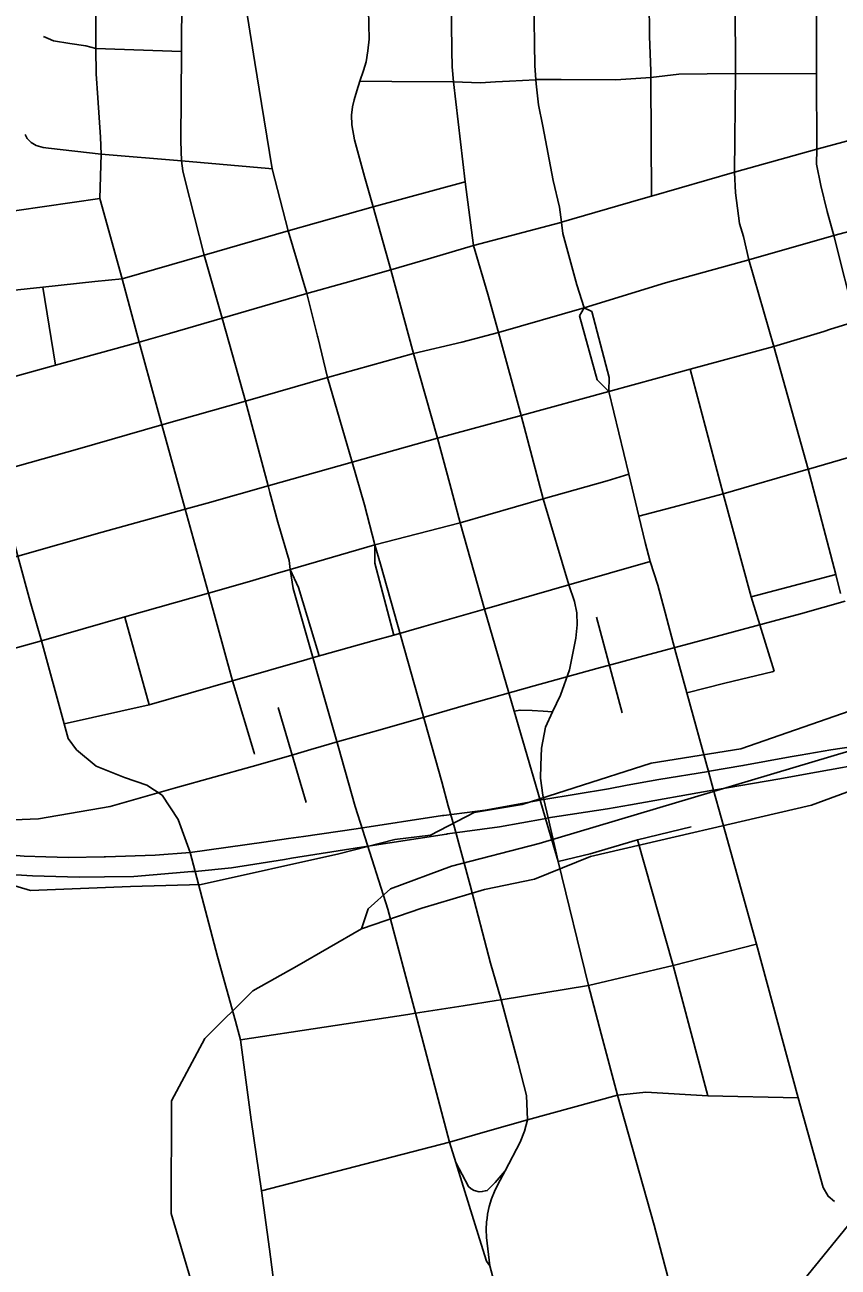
# Model space of a CAD drawing. Extents: x -1403959 to 81668, y -1400582 to 11018.
# Drawn here: x 7130 to 7189.7, y 8170.7 to 8261.8 of the extents above; entities that cross this region are included whole.
import ezdxf

# ---------------------------------------------------------------- set-up
doc = ezdxf.new("R2010")
doc.units = 0
for name, color, linetype in [('tdCiSectNmbr', 7, 'Continuous'), ('tdCiSectTwpRng', 7, 'Continuous'), ('tdCoSecRteBand', 7, 'Continuous'), ('tdCoSurfBitum', 7, 'Continuous')]:
    doc.layers.add(name, color=color, linetype=linetype)

msp = doc.modelspace()

# ---------------------------------------------------------------- linework, layer by layer
at = {"layer": 'tdCiSectNmbr'}
for points in [[(7188.073, 8258.233), (7188.066, 8263.692), (7188.031, 8270.886), (7187.965, 8283.063), (7188.18, 8284.655), (7188.571, 8286.328), (7189.419, 8288.697), (7190.288, 8291.262), (7190.577, 8295.264)], [(7142.191, 8266.796), (7142.135, 8266.565), (7142.026, 8266.122), (7141.784, 8265.073), (7141.533, 8264.025), (7141.488, 8259.878)], [(7146.887, 8259.064), (7146.346, 8262.444), (7146.082, 8264.283)], [(7162.293, 8250.311), (7161.457, 8257.641), (7161.358, 8258.748), (7161.334, 8259.956), (7161.274, 8263.92), (7161.274, 8263.92)], [(7182.118, 8263.692), (7182.129, 8258.258)], [(7141.488, 8259.878), (7141.458, 8253.285), (7141.49, 8251.853)], [(7147.371, 8256.06), (7146.887, 8259.064)], [(7182.129, 8258.258), (7182.07, 8251.026), (7182.07, 8251.026)], [(7188.085, 8252.701), (7188.073, 8258.233)], [(7148.154, 8251.268), (7147.371, 8256.06)], [(7188.085, 8252.701), (7193.447, 8254.159)], [(7182.07, 8251.026), (7188.085, 8252.701)], [(7189.338, 8246.368), (7188.854, 8248.143), (7188.397, 8250.033), (7188.071, 8251.62), (7188.085, 8252.701)], [(7141.49, 8251.853), (7141.601, 8251.124), (7141.745, 8250.502), (7143.163, 8244.939)], [(7150.703, 8242.119), (7150.702, 8242.124), (7149.329, 8246.729), (7148.154, 8251.268)], [(7182.07, 8251.026), (7175.964, 8249.272), (7175.192, 8249.047), (7169.367, 8247.35), (7169.313, 8247.335), (7162.917, 8245.635), (7159.798, 8244.705)], [(7182.07, 8251.026), (7182.137, 8249.512), (7182.284, 8248.388), (7182.431, 8247.252), (7182.724, 8246.299), (7183.104, 8244.599)], [(7189.338, 8246.368), (7192.743, 8247.281), (7205.466, 8250.603)], [(7162.917, 8245.635), (7162.293, 8250.311), (7162.293, 8250.311)], [(7183.104, 8244.599), (7189.338, 8246.368)], [(7195.041, 8225.249), (7193.489, 8230.951), (7190.932, 8240.058), (7189.338, 8246.368)], [(7168.015, 8227.064), (7166.409, 8233.177), (7164.757, 8239.262), (7163.973, 8242.067), (7162.917, 8245.635), (7162.917, 8245.635)], [(7143.163, 8244.939), (7144.482, 8240.308)], [(7159.798, 8244.705), (7156.861, 8243.857)], [(7164.757, 8239.262), (7171.043, 8241.08), (7176.988, 8242.907), (7183.104, 8244.599)], [(7183.104, 8244.599), (7184.936, 8238.232)], [(7156.861, 8243.857), (7153.496, 8242.91), (7150.702, 8242.124), (7150.526, 8242.072)], [(7156.861, 8243.857), (7158.517, 8237.728), (7160.276, 8231.504), (7161.174, 8228.166)], [(7150.526, 8242.072), (7147.998, 8241.332)], [(7151.504, 8238.913), (7151.483, 8239.003), (7150.703, 8242.119)], [(7147.998, 8241.332), (7144.482, 8240.308)], [(7144.482, 8240.308), (7140.631, 8239.176), (7138.398, 8238.554), (7132.25, 8236.866), (7126.071, 8235.147), (7119.927, 8233.376), (7112.713, 8231.337), (7104.111, 8228.84), (7098.075, 8227.209), (7097.98, 8227.184), (7095, 8226.327), (7091.91, 8225.48), (7086.059, 8223.869)], [(7144.482, 8240.308), (7145.229, 8237.619), (7146.188, 8234.228), (7147.851, 8228.006), (7147.979, 8227.523)], [(7155.69, 8223.682), (7154.913, 8226.62), (7154.021, 8229.759), (7152.213, 8235.949), (7151.504, 8238.913)], [(7162.056, 8238.558), (7164.757, 8239.262)], [(7146.188, 8234.228), (7152.213, 8235.949), (7158.517, 8237.728), (7162.056, 8238.558)], [(7184.936, 8238.232), (7187.456, 8229.232)], [(7093.622, 8219.233), (7099.731, 8221.052), (7099.771, 8221.063), (7105.807, 8222.788), (7105.835, 8222.796), (7114.221, 8225.176), (7121.472, 8227.2), (7127.856, 8229.014), (7133.875, 8230.706), (7140.056, 8232.49), (7146.188, 8234.228)], [(7187.456, 8229.232), (7189.479, 8221.498), (7189.841, 8220.115)], [(7161.174, 8228.166), (7161.174, 8228.166), (7161.934, 8225.303)], [(7147.979, 8227.523), (7148.561, 8225.34)], [(7169.916, 8220.747), (7168.015, 8227.064)], [(7148.561, 8225.34), (7149.403, 8222.535), (7149.466, 8221.87)], [(7161.934, 8225.303), (7163.723, 8218.955)], [(7157.064, 8217.051), (7155.678, 8222.341), (7155.69, 8223.682)], [(7156.103, 8222.259), (7155.69, 8223.682)], [(7164.156, 8192.999), (7162.679, 8198.723), (7161.52, 8202.945), (7161.052, 8204.538), (7160.589, 8206.291), (7156.103, 8222.259)], [(7149.466, 8221.87), (7149.466, 8221.868), (7149.677, 8220.478)], [(7149.466, 8221.868), (7150.08, 8220.55), (7151.602, 8215.53)], [(7149.677, 8220.478), (7152.982, 8208.905), (7154.246, 8204.497), (7154.809, 8202.729), (7156.623, 8196.952)], [(7169.129, 8200.46), (7168.389, 8203.645), (7168.074, 8205.002), (7168.002, 8205.311), (7167.835, 8206.561), (7167.853, 8207.531), (7167.909, 8208.762), (7168.207, 8210.315), (7168.711, 8211.443), (7169.304, 8212.644), (7169.966, 8214.504), (7170.432, 8216.839), (7170.522, 8217.81), (7170.504, 8218.69), (7170.325, 8219.535), (7169.916, 8220.747)], [(7163.723, 8218.955), (7165.906, 8211.485), (7167.813, 8204.96)], [(7192.89, 8209.198), (7192.793, 8209.184), (7189.129, 8208.644), (7186.866, 8208.255)], [(7186.866, 8208.255), (7186.132, 8208.128), (7182.672, 8207.487), (7180.22, 8207.08)], [(7187.116, 8206.833), (7193.098, 8207.917)], [(7180.22, 8207.08), (7180.145, 8207.068), (7176.498, 8206.467), (7174.184, 8206.045)], [(7180.461, 8205.675), (7180.524, 8205.686), (7185.385, 8206.519), (7187.116, 8206.833)], [(7174.184, 8206.045), (7172.806, 8205.794), (7168.074, 8205.002), (7167.86, 8204.967)], [(7167.86, 8204.967), (7167.813, 8204.96), (7163.762, 8204.216), (7160.747, 8203.83)], [(7171.346, 8191.362), (7171.346, 8191.362), (7169.129, 8200.46), (7168.206, 8203.615), (7167.813, 8204.96)], [(7174.442, 8204.611), (7180.461, 8205.675)], [(7168.091, 8203.594), (7168.206, 8203.615), (7168.389, 8203.645), (7172.743, 8204.311), (7174.442, 8204.611)], [(7160.747, 8203.83), (7160.649, 8203.817), (7154.308, 8202.844), (7150.447, 8202.291), (7149.354, 8202.133)], [(7160.94, 8202.467), (7161.01, 8202.478), (7164.824, 8203.007), (7168.091, 8203.594)], [(7149.571, 8200.691), (7154.707, 8201.495), (7160.94, 8202.467)], [(7135.831, 8200.786), (7133.22, 8200.745), (7131.548, 8200.798), (7129.949, 8200.84), (7128.14, 8200.987), (7126.152, 8201.166), (7124.354, 8201.376), (7122.692, 8201.624)], [(7149.354, 8202.133), (7147.544, 8201.871), (7142.131, 8201.117)], [(7142.131, 8201.117), (7139.572, 8200.924), (7135.933, 8200.787), (7135.831, 8200.786)], [(7142.267, 8199.71), (7142.51, 8199.73), (7145.178, 8199.988), (7149.048, 8200.609), (7149.571, 8200.691)], [(7122.486, 8200.17), (7125.595, 8199.757), (7128.108, 8199.546), (7130.559, 8199.41), (7133.988, 8199.315), (7135.85, 8199.335)], [(7135.85, 8199.335), (7137.995, 8199.357), (7142.267, 8199.71)], [(7156.623, 8196.952), (7156.623, 8196.952), (7158.668, 8189.316)], [(7164.934, 8190.312), (7164.156, 8192.999)], [(7172.289, 8187.813), (7171.346, 8191.362)], [(7166.871, 8181.504), (7166.792, 8183.289), (7166.197, 8185.648), (7164.934, 8190.312)], [(7158.668, 8189.316), (7158.668, 8189.316), (7161.158, 8179.871)], [(7178.635, 8164.24), (7178.179, 8166.187), (7176.158, 8173.772), (7173.488, 8183.305), (7172.289, 8187.813)], [(7163.907, 8174.269), (7163.949, 8174.594), (7164.069, 8175.154), (7164.235, 8175.701), (7164.446, 8176.234), (7164.699, 8176.747), (7165.237, 8177.759), (7166.35, 8179.854), (7166.662, 8180.666), (7166.871, 8181.504)], [(7161.158, 8179.871), (7161.618, 8178.384), (7163.478, 8172.38), (7163.881, 8171.131), (7164.115, 8170.789)], [(7164.115, 8170.789), (7163.87, 8172.882), (7163.849, 8173.454), (7163.875, 8174.026), (7163.907, 8174.269)], [(7167.08, 8159.915), (7166.503, 8161.825), (7164.881, 8167.924), (7164.115, 8170.789)]]:
    msp.add_lwpolyline(points, dxfattribs=at)
at = {"layer": 'tdCiSectTwpRng'}
for points in [[(7135.219, 8260.097), (7135.225, 8264.742), (7135.259, 8265.687), (7135.202, 8266.16), (7135.132, 8266.506), (7134.964, 8266.879), (7134.224, 8267.771), (7131.364, 8270.671), (7130.868, 8271.097), (7130.428, 8271.324), (7130.016, 8271.494), (7129.562, 8271.608), (7128.725, 8271.667), (7128.635, 8271.667)], [(7167.499, 8257.811), (7167.426, 8258.821), (7167.348, 8263.787), (7167.32, 8265.536), (7167.312, 8271.097), (7167.312, 8271.098)], [(7155.186, 8264.022), (7155.253, 8260.77), (7155.177, 8259.933), (7155.038, 8259.11), (7154.848, 8258.477), (7154.57, 8257.691)], [(7175.822, 8260.989), (7175.791, 8263.677)], [(7131.38, 8260.976), (7131.709, 8260.82), (7132.106, 8260.665), (7133.321, 8260.472), (7134.492, 8260.284), (7135.219, 8260.097), (7141.488, 8259.878)], [(7175.929, 8257.873), (7175.928, 8257.97), (7175.912, 8258.436), (7175.822, 8260.989)], [(7135.356, 8256.487), (7135.249, 8258.238), (7135.219, 8260.073)], [(7164.53, 8257.646), (7165.548, 8257.701), (7167.475, 8257.808)], [(7167.475, 8257.808), (7167.499, 8257.81), (7169.336, 8257.816), (7173.354, 8257.802), (7175.928, 8257.97), (7177.977, 8258.219), (7182.129, 8258.258)], [(7169.368, 8247.342), (7169.367, 8247.35), (7169.224, 8248.461), (7168.765, 8250.403), (7167.99, 8254.392), (7167.684, 8255.97), (7167.521, 8257.501), (7167.499, 8257.81), (7167.499, 8257.811)], [(7175.964, 8249.272), (7175.929, 8257.839), (7175.929, 8257.873)], [(7182.129, 8258.258), (7188.073, 8258.233)], [(7154.57, 8257.691), (7154.356, 8256.986), (7154.166, 8256.34), (7154.053, 8255.808), (7153.977, 8255.203), (7154.002, 8254.507), (7154.179, 8253.392), (7154.913, 8250.7), (7155.549, 8248.478), (7156.861, 8243.857)], [(7154.57, 8257.691), (7156.921, 8257.672), (7161.457, 8257.641)], [(7161.457, 8257.641), (7163.431, 8257.586), (7164.53, 8257.646)], [(7135.615, 8252.339), (7135.561, 8253.591), (7135.356, 8256.487)], [(7130.024, 8253.78), (7130.179, 8253.493), (7130.478, 8253.195), (7130.848, 8252.968), (7131.361, 8252.837), (7131.743, 8252.789), (7135.615, 8252.339), (7141.49, 8251.853)], [(7135.516, 8249.097), (7135.615, 8252.339)], [(7141.49, 8251.853), (7147.91, 8251.289), (7148.154, 8251.268)], [(7137.14, 8243.192), (7143.163, 8244.939), (7149.329, 8246.729), (7155.549, 8248.478), (7162.293, 8250.311)], [(7106.437, 8247.646), (7112.634, 8247.586), (7123.304, 8247.336), (7135.516, 8249.097)], [(7143.473, 8220.137), (7141.778, 8226.293), (7140.056, 8232.49), (7138.398, 8238.554), (7137.14, 8243.192), (7135.516, 8249.097)], [(7171.043, 8241.08), (7170.487, 8242.76), (7169.473, 8246.529), (7169.368, 8247.342)], [(7123.994, 8241.707), (7124.146, 8241.729), (7128.347, 8242.267), (7131.332, 8242.59), (7135.132, 8243.006), (7137.139, 8243.192), (7137.14, 8243.192)], [(7131.334, 8242.58), (7131.332, 8242.59)], [(7132.25, 8236.866), (7131.334, 8242.58)], [(7171.043, 8241.08), (7170.685, 8240.484), (7171.984, 8235.781), (7172.847, 8234.933)], [(7172.847, 8234.933), (7172.858, 8235.96), (7171.598, 8240.795), (7171.043, 8241.08)], [(7189.109, 8239.495), (7190.932, 8240.058)], [(7131.232, 8216.653), (7130.397, 8219.526), (7129.503, 8222.862), (7127.856, 8229.014), (7126.071, 8235.147), (7124.849, 8239.325)], [(7184.949, 8238.236), (7188.606, 8239.339), (7189.109, 8239.495)], [(7176.419, 8235.907), (7178.809, 8236.56), (7184.936, 8238.232), (7184.949, 8238.236)], [(7172.847, 8234.933), (7176.419, 8235.907), (7176.419, 8235.907)], [(7183.282, 8219.858), (7181.227, 8227.415), (7178.809, 8236.56)], [(7141.778, 8226.293), (7143.38, 8226.745), (7147.851, 8228.006), (7154.021, 8229.759), (7160.276, 8231.504), (7166.409, 8233.177), (7172.847, 8234.933)], [(7174.314, 8228.863), (7172.847, 8234.933)], [(7177.933, 8226.557), (7181.227, 8227.415), (7187.456, 8229.232), (7187.487, 8229.241), (7191.008, 8230.252)], [(7168.015, 8227.064), (7172.711, 8228.379), (7174.314, 8228.863)], [(7175.048, 8225.792), (7174.314, 8228.863)], [(7155.69, 8223.682), (7161.934, 8225.303), (7168.015, 8227.064)], [(7123.275, 8221.083), (7129.503, 8222.862), (7135.67, 8224.618), (7141.778, 8226.293)], [(7175.048, 8225.792), (7177.933, 8226.557)], [(7177.693, 8216.024), (7176.971, 8218.717), (7176.431, 8220.731), (7175.884, 8222.467), (7175.509, 8223.867), (7175.048, 8225.792)], [(7148.359, 8221.548), (7149.466, 8221.868), (7155.69, 8223.682)], [(7169.916, 8220.747), (7175.884, 8222.467)], [(7146.481, 8221.006), (7148.359, 8221.548)], [(7189.479, 8221.498), (7183.284, 8219.858)], [(7125.054, 8214.922), (7131.232, 8216.653), (7137.352, 8218.395), (7143.473, 8220.137), (7146.481, 8221.006)], [(7151.17, 8215.407), (7155.633, 8216.675), (7157.064, 8217.051), (7159.267, 8217.702), (7163.723, 8218.955), (7169.916, 8220.747)], [(7145.246, 8213.696), (7143.473, 8220.137)], [(7184.962, 8214.405), (7183.282, 8219.858)], [(7137.354, 8218.389), (7137.352, 8218.395)], [(7139.122, 8211.944), (7137.354, 8218.389)], [(7132.891, 8210.549), (7131.232, 8216.653)], [(7183.667, 8194.394), (7181.075, 8203.671), (7180.524, 8205.686), (7180.145, 8207.068), (7178.566, 8212.838), (7177.693, 8216.024)], [(7145.246, 8213.696), (7150.696, 8215.273), (7151.17, 8215.407)], [(7178.566, 8212.838), (7181.356, 8213.541), (7184.833, 8214.374)], [(7184.833, 8214.374), (7184.962, 8214.405)], [(7139.122, 8211.944), (7145.246, 8213.696)], [(7146.864, 8208.318), (7146.824, 8208.431), (7145.246, 8213.696)], [(7132.891, 8210.549), (7139.122, 8211.944)], [(7165.906, 8211.485), (7166.329, 8211.558), (7167.217, 8211.537), (7168.026, 8211.481), (7168.711, 8211.443)], [(7142.51, 8199.73), (7142.131, 8201.117), (7141.25, 8203.532), (7140.08, 8205.319), (7138.952, 8206.063), (7137.314, 8206.617), (7135.229, 8207.446), (7133.803, 8208.638), (7133.186, 8209.468), (7132.891, 8210.549)], [(7169.129, 8200.46), (7171.481, 8201.023), (7174.935, 8202.031), (7178.871, 8202.997)], [(7180.112, 8183.263), (7177.57, 8192.834), (7174.935, 8202.031)], [(7149.329, 8163.901), (7148.845, 8164.427), (7148.781, 8165.619), (7147.952, 8172.022), (7147.356, 8176.299), (7146.611, 8181.511), (7145.824, 8187.362), (7145.462, 8188.745), (7144.143, 8193.49), (7142.51, 8199.73)], [(7171.346, 8191.362), (7177.57, 8192.834), (7183.667, 8194.394)], [(7189.388, 8175.522), (7188.938, 8175.898), (7188.562, 8176.536), (7186.722, 8183.112), (7183.667, 8194.394)], [(7158.668, 8189.316), (7162.164, 8189.873), (7164.567, 8190.264), (7164.934, 8190.312), (7171.346, 8191.362)], [(7145.824, 8187.362), (7158.108, 8189.238), (7158.668, 8189.316)], [(7166.871, 8181.504), (7173.488, 8183.305)], [(7173.488, 8183.305), (7175.567, 8183.533), (7180.112, 8183.263), (7186.722, 8183.112)], [(7163.944, 8180.667), (7166.871, 8181.504), (7166.871, 8181.504)], [(7161.158, 8179.871), (7163.944, 8180.667)], [(7147.356, 8176.299), (7161.158, 8179.871)], [(7165.237, 8177.759), (7164.497, 8176.9), (7164.356, 8176.749), (7163.925, 8176.317), (7163.779, 8176.284), (7163.56, 8176.238), (7163.334, 8176.231), (7162.962, 8176.311), (7162.743, 8176.45), (7162.551, 8176.61), (7161.618, 8178.384)]]:
    msp.add_lwpolyline(points, dxfattribs=at)
at = {"layer": 'tdCoSecRteBand'}
for p, q in [((7173.831, 8211.365), (7171.936, 8218.368)), ((7150.646, 8204.787), (7148.594, 8211.746)), ((7175.954, 8207.671), (7182.524, 8208.721)), ((7170.298, 8205.856), (7175.954, 8207.671)), ((7166.477, 8204.645), (7170.298, 8205.856)), ((7159.751, 8202.374), (7162.962, 8204.044)), ((7162.962, 8204.044), (7166.477, 8204.645)), ((7157.154, 8202.076), (7159.751, 8202.374)), ((7153.028, 8201.02), (7157.154, 8202.076)), ((7142.942, 8198.758), (7153.028, 8201.02)), ((7167.379, 8199.146), (7171.507, 8200.813)), ((7137.749, 8198.621), (7142.942, 8198.758)), ((7154.693, 8195.518), (7159.126, 8197.032)), ((7149.951, 8192.783), (7154.693, 8195.518))]:
    msp.add_line(p, q, dxfattribs=at)
for points in [[(7154.693, 8195.518), (7155.18, 8196.972), (7156.833, 8198.46), (7161.295, 8200.112), (7167.741, 8201.764), (7237.49, 8222.583), (7261.951, 8229.689), (7276.827, 8233.654), (7288.066, 8236.628), (7301.826, 8238.921)], [(7127.362, 8203.425), (7131.018, 8203.593), (7136.259, 8204.488), (7141.053, 8205.85), (7146.671, 8207.434), (7149.521, 8208.238), (7150.976, 8208.667), (7153.096, 8209.269), (7156.238, 8210.163), (7159.401, 8211.063), (7159.631, 8211.129), (7161.739, 8211.763), (7162.489, 8211.972), (7167.361, 8213.332), (7171.961, 8214.617), (7173.694, 8215.086), (7175.132, 8215.475), (7180.725, 8216.971), (7185.521, 8218.254), (7186.891, 8218.634), (7190.166, 8219.541)], [(7127.362, 8203.425), (7131.018, 8203.593), (7136.259, 8204.488), (7141.053, 8205.85), (7146.671, 8207.434), (7149.521, 8208.238), (7150.976, 8208.667), (7153.096, 8209.269), (7156.238, 8210.163), (7159.401, 8211.063), (7159.631, 8211.129), (7161.739, 8211.763), (7162.489, 8211.972), (7167.361, 8213.332), (7171.961, 8214.617), (7173.694, 8215.086), (7175.132, 8215.475), (7180.725, 8216.971), (7185.521, 8218.254), (7186.891, 8218.634), (7190.166, 8219.541)], [(7182.524, 8208.721), (7190.55, 8211.514), (7193.36, 8212.34), (7195.823, 8213.263)], [(7171.507, 8200.813), (7187.705, 8204.583), (7194.279, 8207.008), (7198.253, 8208.217)], [(7118.972, 8201.729), (7130.417, 8198.337), (7137.749, 8198.621)], [(7159.126, 8197.032), (7163.711, 8198.393), (7167.379, 8199.146)], [(7151.059, 8150.486), (7150.011, 8158.276), (7142.555, 8168.528), (7140.739, 8174.641), (7140.761, 8182.885), (7143.217, 8187.459), (7146.739, 8190.961), (7149.951, 8192.783)]]:
    msp.add_lwpolyline(points, dxfattribs=at)
at = {"layer": 'tdCoSurfBitum'}
msp.add_lwpolyline([(7184.375, 8166.362), (7194.929, 8179.317), (7199.36, 8183.283), (7207.61, 8188.469), (7220.441, 8193.956), (7222.677, 8194.792), (7213.737, 8203.09), (7211.447, 8205.687), (7210.226, 8208.131), (7208.702, 8213.323), (7208.397, 8213.782), (7208.397, 8214.698), (7206.263, 8222.028), (7206.11, 8223.25), (7205.652, 8223.555), (7205.348, 8226.151), (7204.281, 8228.29), (7203.214, 8233.634), (7197.878, 8252.113), (7197.27, 8257.457), (7196.659, 8258.069), (7196.355, 8261.123), (7195.288, 8265.093)], dxfattribs=at)

doc.saveas('drawing.dxf')
